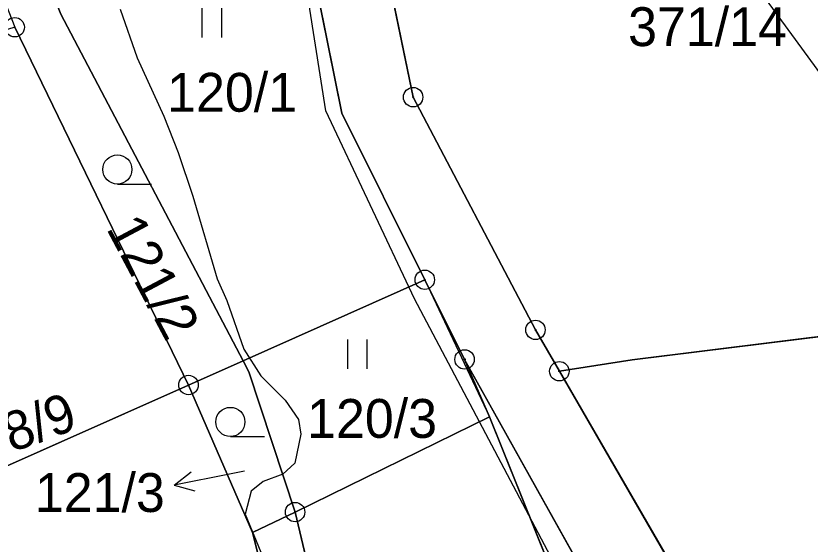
# Model space of a CAD drawing. Extents: x -706130 to -698555, y -971544 to -967260.
# Drawn here: x -704327.24 to -704286.34, y -970039.29 to -970012.09 of the extents above; entities that cross this region are included whole.
import ezdxf

# ---------------------------------------------------------------- set-up
doc = ezdxf.new("R2010")
doc.units = 0
for name, color, linetype in [('BPEJ I-II trida ochrany S', 7, 'Continuous'), ('Docházková izochrona - BUS S', 7, 'Continuous'), ('Docházková izochrona - VLAK N', 7, 'Continuous'), ('Kanalizace_stoka bez rozlišení N', 7, 'Continuous'), ('KN_Hranice_parcel', 7, 'Continuous'), ('KN_Parcelni cisla', 7, 'Continuous'), ('KN_Parcelni cisla_sipky', 7, 'Continuous'), ('KN_Polygon parcely', 7, 'Continuous'), ('KN_POZEMKY_11_VODNI_PLOCHA', 7, 'Continuous'), ('KN_POZEMKY_14_OSTATNI PLOCHA', 7, 'Continuous'), ('KN_POZEMKY_5_ZAHRADA', 7, 'Continuous'), ('KN_POZEMKY_7_TTP', 7, 'Continuous'), ('KN_VYUZITI_07_vodni plocha_tok prirozeny', 7, 'Continuous'), ('KN_VYUZITI_08_vodni plocha _tok umely', 7, 'Continuous'), ('KN_VYUZITI_26_ostatni plocha_jina plocha', 7, 'Continuous'), ('KN_Značky bodu BP', 7, 'Continuous'), ('KN_Značky kultur', 7, 'Continuous'), ('Koridor pro revitalizaci a rozvolneni toku N', 7, 'Continuous'), ('Koridor pro revitalizaci a rozvolneni toku N ŠRAFY', 7, 'Continuous'), ('Plochy smíšené nezastavěného území všeobecné S', 7, 'Continuous'), ('Plochy smíšené obytné venkovské S', 7, 'Continuous'), ('Plochy vodní a vodnich toku S', 7, 'Continuous'), ('Regulační bloky v krajině S', 7, 'Continuous'), ('Regulační bloky v krajině S  TIS', 7, 'Continuous'), ('Regulační bloky zastavěné S', 7, 'Continuous'), ('VPO pro zvysovani retencnich schopnosti uzemi_obrys N', 7, 'Continuous'), ('VPO pro zvysovani retencnich schopnosti uzemi_plocha N', 7, 'Continuous'), ('Zastavene uzemi N', 7, 'Continuous'), ('Zastavene uzemi plochy N', 7, 'Continuous'), ('Záplavového území_aktivní zóna S', 7, 'Continuous')]:
    doc.layers.add(name, color=color, linetype=linetype)

msp = doc.modelspace()

# ---------------------------------------------------------------- linework, layer by layer
at = {"layer": 'BPEJ I-II trida ochrany S'}
for p, q in [((-704309.18, -970004.65), (-704306.78, -970016.28)), ((-704310.46, -970017.11), (-704312.86, -970005.19)), ((-704306.78, -970016.28), (-704300.48, -970028.26)), ((-704306.18, -970025.68), (-704310.46, -970017.11)), ((-704304.13, -970029.78), (-704306.18, -970025.68)), ((-704300.48, -970028.26), (-704299.25, -970030.39)), ((-704293.8, -970048.28), (-704304.13, -970029.78)), ((-704299.25, -970030.39), (-704289.72, -970046.84)), ((-704333.8, -970037.98), (-704318.35, -970031.1)), ((-704318.35, -970031.1), (-704315.05, -970038.7)), ((-704315.05, -970038.7), (-704312.86, -970037.64)), ((-704312.86, -970037.64), (-704310.3, -970048.42))]:
    msp.add_line(p, q, dxfattribs=at)
at = {"layer": 'Docházková izochrona - BUS S'}
msp.add_arc((-704361.829, -969946.93), 400, 155.51821, 17.33949, dxfattribs=at)
at = {"layer": 'Docházková izochrona - VLAK N'}
msp.add_circle((-704165.451, -969778.767), 800, dxfattribs=at)
at = {"layer": 'Kanalizace_stoka bez rozlišení N'}
msp.add_lwpolyline([(-704327.417, -970095.907), (-704321.171, -970094.457), (-704291.304, -970061.119), (-704296.035, -970046.854), (-704306.704, -970026.654), (-704311.283, -970016.989), (-704314.925, -969993.846), (-704307.349, -969966.183), (-704300.189, -969956.423), (-704286.701, -969946.436)], dxfattribs=at)
at = {"layer": 'KN_Hranice_parcel'}
for p, q in [((-704318.35, -970031.1), (-704327.3, -970012.68)), ((-704315.54, -970029.85), (-704306.18, -970025.68)), ((-704306.18, -970025.68), (-704304.13, -970029.78)), ((-704276.73, -970027.47), (-704295.5, -970029.8)), ((-704318.35, -970031.1), (-704315.54, -970029.85)), ((-704304.13, -970029.78), (-704302.84, -970032.74)), ((-704295.5, -970029.8), (-704299.25, -970030.39)), ((-704318.35, -970031.1), (-704333.8, -970037.98)), ((-704315.05, -970038.7), (-704318.35, -970031.1)), ((-704302.84, -970032.74), (-704312.86, -970037.64)), ((-704293.64, -970055.6), (-704302.84, -970032.74)), ((-704312.86, -970037.64), (-704315.05, -970038.7)), ((-704313.96, -970043.08), (-704315.05, -970038.7))]:
    msp.add_line(p, q, dxfattribs=at)
for points in [[(-704299.25, -970030.39), (-704300.48, -970028.26), (-704306.78, -970016.28), (-704309.18, -970004.65), (-704309.37, -969998.04)], [(-704328.82, -970002.23), (-704324.92, -970012.01), (-704315.54, -970029.85)], [(-704306.18, -970025.68), (-704310.46, -970017.11), (-704312.86, -970005.19)], [(-704315.54, -970029.85), (-704315.24, -970030.42), (-704312.86, -970037.64)], [(-704304.13, -970029.78), (-704293.8, -970048.28), (-704290.66, -970057.13), (-704291.17, -970061.73)], [(-704299.25, -970030.39), (-704289.72, -970046.84), (-704286.42, -970056.27), (-704286.95, -970063.22)], [(-704312.86, -970037.64), (-704310.3, -970048.42), (-704302.91, -970059.77), (-704301.5, -970064.74)]]:
    msp.add_lwpolyline(points, dxfattribs=at)
at = {"layer": 'KN_Parcelni cisla_sipky'}
for p, q in [((-704319.096, -970036.253), (-704318.208, -970035.57)), ((-704316.15, -970035.68), (-704319.096, -970036.253)), ((-704315.46, -970035.54), (-704316.15, -970035.68)), ((-704319.096, -970036.253), (-704318.017, -970036.553))]:
    msp.add_line(p, q, dxfattribs=at)
at = {"layer": 'KN_Polygon parcely'}
for points in [[(-704336.9, -969981.99), (-704339.02, -969982.75), (-704327.3, -970012.68), (-704318.35, -970031.1), (-704315.54, -970029.85), (-704324.92, -970012.01), (-704328.82, -970002.23)], [(-704309.37, -969998.04), (-704309.18, -970004.65), (-704306.78, -970016.28), (-704300.48, -970028.26), (-704299.25, -970030.39), (-704295.5, -970029.8), (-704276.73, -970027.47), (-704277, -970020.28), (-704278.09, -969991.3)], [(-704306.18, -970025.68), (-704310.46, -970017.11), (-704312.86, -970005.19), (-704313.49, -969998.92), (-704328.82, -970002.23), (-704324.92, -970012.01), (-704315.54, -970029.85)], [(-704343.12, -970017.7), (-704333.8, -970037.98), (-704318.35, -970031.1), (-704327.3, -970012.68)], [(-704315.24, -970030.42), (-704312.86, -970037.64), (-704302.84, -970032.74), (-704304.13, -970029.78), (-704306.18, -970025.68), (-704315.54, -970029.85)], [(-704286.42, -970056.27), (-704286.95, -970063.22), (-704288.02, -970065.08), (-704287.5, -970066.36), (-704275.4, -970062.93), (-704276.73, -970027.47), (-704295.5, -970029.8), (-704299.25, -970030.39), (-704289.72, -970046.84)], [(-704315.05, -970038.7), (-704312.86, -970037.64), (-704315.24, -970030.42), (-704315.54, -970029.85), (-704318.35, -970031.1)], [(-704291.17, -970061.73), (-704290.66, -970057.13), (-704293.8, -970048.28), (-704304.13, -970029.78), (-704302.84, -970032.74), (-704293.64, -970055.6)], [(-704336.27, -970039.08), (-704329.93, -970052.55), (-704313.96, -970043.08), (-704315.05, -970038.7), (-704318.35, -970031.1), (-704333.8, -970037.98)], [(-704301.5, -970064.74), (-704293.64, -970055.6), (-704302.84, -970032.74), (-704312.86, -970037.64), (-704310.3, -970048.42), (-704302.91, -970059.77)], [(-704315.05, -970038.7), (-704313.96, -970043.08), (-704312.67, -970048.22), (-704305.29, -970059.69), (-704304.74, -970061.97), (-704302.9, -970069.53), (-704300.3, -970068.99), (-704301.5, -970064.74), (-704302.91, -970059.77), (-704310.3, -970048.42), (-704312.86, -970037.64)]]:
    msp.add_lwpolyline(points, close=True, dxfattribs=at)
for points in [[(-704313.97, -969994.18), (-704313.49, -969998.92), (-704312.86, -970005.19), (-704310.46, -970017.11), (-704306.18, -970025.68), (-704304.13, -970029.78), (-704293.8, -970048.28)], [(-704289.72, -970046.84), (-704299.25, -970030.39), (-704300.48, -970028.26), (-704306.78, -970016.28), (-704309.18, -970004.65), (-704309.37, -969998.04)]]:
    msp.add_lwpolyline(points, dxfattribs=at)
at = {"layer": 'KN_POZEMKY_11_VODNI_PLOCHA'}
for p, q in [((-704309.18, -970004.65), (-704306.78, -970016.28)), ((-704310.46, -970017.11), (-704312.86, -970005.19)), ((-704306.78, -970016.28), (-704300.48, -970028.26)), ((-704306.18, -970025.68), (-704310.46, -970017.11)), ((-704304.13, -970029.78), (-704306.18, -970025.68)), ((-704300.48, -970028.26), (-704299.25, -970030.39)), ((-704293.8, -970048.28), (-704304.13, -970029.78)), ((-704299.25, -970030.39), (-704289.72, -970046.84)), ((-704315.05, -970038.7), (-704312.86, -970037.64)), ((-704312.86, -970037.64), (-704310.3, -970048.42)), ((-704313.96, -970043.08), (-704315.05, -970038.7))]:
    msp.add_line(p, q, dxfattribs=at)
at = {"layer": 'KN_POZEMKY_14_OSTATNI PLOCHA'}
for p, q in [((-704333.8, -970037.98), (-704318.35, -970031.1)), ((-704318.35, -970031.1), (-704315.05, -970038.7)), ((-704315.05, -970038.7), (-704313.96, -970043.08))]:
    msp.add_line(p, q, dxfattribs=at)
at = {"layer": 'KN_POZEMKY_5_ZAHRADA'}
for p, q in [((-704324.92, -970012.01), (-704315.54, -970029.85)), ((-704327.3, -970012.68), (-704318.35, -970031.1)), ((-704318.35, -970031.1), (-704327.3, -970012.68)), ((-704318.35, -970031.1), (-704315.54, -970029.85)), ((-704315.54, -970029.85), (-704318.35, -970031.1)), ((-704315.54, -970029.85), (-704315.24, -970030.42)), ((-704315.24, -970030.42), (-704312.86, -970037.64)), ((-704318.35, -970031.1), (-704333.8, -970037.98)), ((-704315.05, -970038.7), (-704318.35, -970031.1)), ((-704312.86, -970037.64), (-704315.05, -970038.7))]:
    msp.add_line(p, q, dxfattribs=at)
at = {"layer": 'KN_POZEMKY_7_TTP'}
for p, q in [((-704306.78, -970016.28), (-704309.18, -970004.65)), ((-704312.86, -970005.19), (-704310.46, -970017.11)), ((-704315.54, -970029.85), (-704324.92, -970012.01)), ((-704300.48, -970028.26), (-704306.78, -970016.28)), ((-704310.46, -970017.11), (-704306.18, -970025.68)), ((-704306.18, -970025.68), (-704315.54, -970029.85)), ((-704315.54, -970029.85), (-704306.18, -970025.68)), ((-704306.18, -970025.68), (-704304.13, -970029.78)), ((-704276.73, -970027.47), (-704295.5, -970029.8)), ((-704295.5, -970029.8), (-704276.73, -970027.47)), ((-704299.25, -970030.39), (-704300.48, -970028.26)), ((-704315.24, -970030.42), (-704315.54, -970029.85)), ((-704302.84, -970032.74), (-704304.13, -970029.78)), ((-704304.13, -970029.78), (-704293.8, -970048.28)), ((-704304.13, -970029.78), (-704302.84, -970032.74)), ((-704295.5, -970029.8), (-704299.25, -970030.39)), ((-704299.25, -970030.39), (-704295.5, -970029.8)), ((-704312.86, -970037.64), (-704315.24, -970030.42)), ((-704289.72, -970046.84), (-704299.25, -970030.39)), ((-704302.84, -970032.74), (-704312.86, -970037.64)), ((-704312.86, -970037.64), (-704302.84, -970032.74)), ((-704293.64, -970055.6), (-704302.84, -970032.74)), ((-704302.84, -970032.74), (-704293.64, -970055.6)), ((-704310.3, -970048.42), (-704312.86, -970037.64))]:
    msp.add_line(p, q, dxfattribs=at)
at = {"layer": 'KN_VYUZITI_07_vodni plocha_tok prirozeny'}
for p, q in [((-704309.18, -970004.65), (-704306.78, -970016.28)), ((-704310.46, -970017.11), (-704312.86, -970005.19)), ((-704306.78, -970016.28), (-704300.48, -970028.26)), ((-704306.18, -970025.68), (-704310.46, -970017.11)), ((-704304.13, -970029.78), (-704306.18, -970025.68)), ((-704300.48, -970028.26), (-704299.25, -970030.39)), ((-704293.8, -970048.28), (-704304.13, -970029.78)), ((-704299.25, -970030.39), (-704289.72, -970046.84))]:
    msp.add_line(p, q, dxfattribs=at)
at = {"layer": 'KN_VYUZITI_08_vodni plocha _tok umely'}
for p, q in [((-704315.05, -970038.7), (-704312.86, -970037.64)), ((-704312.86, -970037.64), (-704310.3, -970048.42)), ((-704313.96, -970043.08), (-704315.05, -970038.7))]:
    msp.add_line(p, q, dxfattribs=at)
at = {"layer": 'KN_VYUZITI_26_ostatni plocha_jina plocha'}
for p, q in [((-704333.8, -970037.98), (-704318.35, -970031.1)), ((-704318.35, -970031.1), (-704315.05, -970038.7)), ((-704315.05, -970038.7), (-704313.96, -970043.08))]:
    msp.add_line(p, q, dxfattribs=at)
at = {"layer": 'KN_Značky bodu BP'}
for centre, radius in [((-704327.3, -970012.68), 0.5), ((-704306.78, -970016.28), 0.5), ((-704306.78, -970016.28), 0.0303), ((-704306.18, -970025.68), 0.5), ((-704306.18, -970025.68), 0.0303), ((-704300.48, -970028.26), 0.5), ((-704300.48, -970028.26), 0.0303), ((-704304.13, -970029.78), 0.5), ((-704304.13, -970029.78), 0.0303), ((-704299.25, -970030.39), 0.5), ((-704299.25, -970030.39), 0.0303), ((-704318.35, -970031.1), 0.5), ((-704318.35, -970031.1), 0.0303), ((-704312.86, -970037.64), 0.5), ((-704312.86, -970037.64), 0.0303)]:
    msp.add_circle(centre, radius, dxfattribs=at)
at = {"layer": 'KN_Značky kultur'}
for p, q in [((-704317.641, -970013.2), (-704317.641, -970011.7)), ((-704316.64, -970013.2), (-704316.64, -970011.7)), ((-704322.013, -970020.75), (-704320.263, -970020.75)), ((-704310.151, -970030.26), (-704310.151, -970028.76)), ((-704309.15, -970030.26), (-704309.15, -970028.76)), ((-704316.193, -970033.75), (-704314.443, -970033.75))]:
    msp.add_line(p, q, dxfattribs=at)
for centre in [(-704322.013, -970020), (-704316.193, -970033)]:
    msp.add_circle(centre, 0.75, dxfattribs=at)
at = {"layer": 'Koridor pro revitalizaci a rozvolneni toku N'}
msp.add_lwpolyline([(-704313.97, -969994.18), (-704313.49, -969998.92), (-704312.86, -970005.19), (-704310.46, -970017.11), (-704306.18, -970025.68), (-704302.84, -970032.74), (-704293.64, -970055.6), (-704291.17, -970061.73), (-704288.02, -970065.08), (-704287.5, -970066.36), (-704275.4, -970062.93), (-704276.73, -970027.47), (-704289.744, -970009.662), (-704291.702, -969996.128)], dxfattribs=at)
at = {"layer": 'Koridor pro revitalizaci a rozvolneni toku N ŠRAFY'}
msp.add_lwpolyline([(-704313.97, -969994.18), (-704313.49, -969998.92), (-704312.86, -970005.19), (-704310.46, -970017.11), (-704306.18, -970025.68), (-704302.84, -970032.74), (-704293.64, -970055.6), (-704291.17, -970061.73), (-704288.02, -970065.08), (-704287.5, -970066.36), (-704275.4, -970062.93), (-704276.73, -970027.47), (-704289.744, -970009.662), (-704291.702, -969996.128)], dxfattribs=at)
at = {"layer": 'Plochy smíšené nezastavěného území všeobecné S'}
for p, q in [((-704309.18, -970004.65), (-704306.78, -970016.28)), ((-704306.78, -970016.28), (-704300.48, -970028.26)), ((-704300.48, -970028.26), (-704299.25, -970030.39)), ((-704299.25, -970030.39), (-704289.72, -970046.84))]:
    msp.add_line(p, q, dxfattribs=at)
at = {"layer": 'Plochy smíšené obytné venkovské S'}
msp.add_line((-704304.13, -970029.78), (-704306.18, -970025.68), dxfattribs=at)
for points in [[(-704306.18, -970025.68), (-704310.46, -970017.11), (-704312.86, -970005.19)], [(-704291.17, -970061.73), (-704290.66, -970057.13), (-704293.8, -970048.28), (-704304.13, -970029.78)]]:
    msp.add_lwpolyline(points, dxfattribs=at)
at = {"layer": 'Plochy vodní a vodnich toku S'}
for p, q in [((-704306.78, -970016.28), (-704309.18, -970004.65)), ((-704312.86, -970005.19), (-704310.46, -970017.11)), ((-704300.48, -970028.26), (-704306.78, -970016.28)), ((-704310.46, -970017.11), (-704306.18, -970025.68)), ((-704306.18, -970025.68), (-704304.13, -970029.78)), ((-704299.25, -970030.39), (-704300.48, -970028.26)), ((-704304.13, -970029.78), (-704293.8, -970048.28)), ((-704289.72, -970046.84), (-704299.25, -970030.39))]:
    msp.add_line(p, q, dxfattribs=at)
at = {"layer": 'Regulační bloky v krajině S'}
for p, q in [((-704306.78, -970016.28), (-704309.18, -970004.65)), ((-704309.18, -970004.65), (-704306.78, -970016.28)), ((-704312.86, -970005.19), (-704310.46, -970017.11)), ((-704300.48, -970028.26), (-704306.78, -970016.28)), ((-704306.78, -970016.28), (-704300.48, -970028.26)), ((-704310.46, -970017.11), (-704306.18, -970025.68)), ((-704306.18, -970025.68), (-704304.13, -970029.78)), ((-704299.25, -970030.39), (-704300.48, -970028.26)), ((-704300.48, -970028.26), (-704299.25, -970030.39)), ((-704304.13, -970029.78), (-704293.8, -970048.28)), ((-704289.72, -970046.84), (-704299.25, -970030.39)), ((-704299.25, -970030.39), (-704289.72, -970046.84))]:
    msp.add_line(p, q, dxfattribs=at)
at = {"layer": 'Regulační bloky v krajině S  TIS'}
for p, q in [((-704306.78, -970016.28), (-704309.18, -970004.65)), ((-704312.86, -970005.19), (-704310.46, -970017.11)), ((-704300.48, -970028.26), (-704306.78, -970016.28)), ((-704310.46, -970017.11), (-704306.18, -970025.68)), ((-704306.18, -970025.68), (-704304.13, -970029.78)), ((-704299.25, -970030.39), (-704300.48, -970028.26)), ((-704304.13, -970029.78), (-704293.8, -970048.28)), ((-704289.72, -970046.84), (-704299.25, -970030.39))]:
    msp.add_line(p, q, dxfattribs=at)
at = {"layer": 'Regulační bloky zastavěné S'}
msp.add_line((-704304.13, -970029.78), (-704306.18, -970025.68), dxfattribs=at)
for points in [[(-704306.18, -970025.68), (-704310.46, -970017.11), (-704312.86, -970005.19)], [(-704291.17, -970061.73), (-704290.66, -970057.13), (-704293.8, -970048.28), (-704304.13, -970029.78)]]:
    msp.add_lwpolyline(points, dxfattribs=at)
at = {"layer": 'VPO pro zvysovani retencnich schopnosti uzemi_obrys N'}
msp.add_lwpolyline([(-704313.97, -969994.18), (-704313.49, -969998.92), (-704312.86, -970005.19), (-704310.46, -970017.11), (-704306.18, -970025.68), (-704302.84, -970032.74), (-704293.64, -970055.6), (-704291.17, -970061.73), (-704288.02, -970065.08), (-704287.5, -970066.36), (-704275.4, -970062.93), (-704276.73, -970027.47), (-704289.744, -970009.662), (-704291.702, -969996.128)], dxfattribs=at)
at = {"layer": 'VPO pro zvysovani retencnich schopnosti uzemi_plocha N'}
msp.add_lwpolyline([(-704313.97, -969994.18), (-704313.49, -969998.92), (-704312.86, -970005.19), (-704310.46, -970017.11), (-704306.18, -970025.68), (-704302.84, -970032.74), (-704293.64, -970055.6), (-704291.17, -970061.73), (-704288.02, -970065.08), (-704287.5, -970066.36), (-704275.4, -970062.93), (-704276.73, -970027.47), (-704289.744, -970009.662), (-704291.702, -969996.128)], dxfattribs=at)
at = {"layer": 'Zastavene uzemi N'}
msp.add_lwpolyline([(-704215.51, -970008.81), (-704277, -970020.28), (-704276.73, -970027.47), (-704275.4, -970062.93), (-704287.5, -970066.36), (-704288.02, -970065.08), (-704295.56, -970068.02), (-704291.17, -970061.73), (-704290.66, -970057.13), (-704293.8, -970048.28), (-704304.13, -970029.78), (-704306.18, -970025.68), (-704310.46, -970017.11), (-704312.86, -970005.19), (-704313.49, -969998.92), (-704313.97, -969994.18)], dxfattribs=at)
at = {"layer": 'Zastavene uzemi plochy N'}
msp.add_lwpolyline([(-704215.51, -970008.81), (-704277, -970020.28), (-704276.73, -970027.47), (-704275.4, -970062.93), (-704287.5, -970066.36), (-704288.02, -970065.08), (-704295.56, -970068.02), (-704291.17, -970061.73), (-704290.66, -970057.13), (-704293.8, -970048.28), (-704304.13, -970029.78), (-704306.18, -970025.68), (-704310.46, -970017.11), (-704312.86, -970005.19), (-704313.49, -969998.92), (-704313.97, -969994.18)], dxfattribs=at)
at = {"layer": 'Záplavového území_aktivní zóna S'}
msp.add_lwpolyline([(-704321.875, -970011.75), (-704321, -970014.25), (-704319.625, -970017.25), (-704318.875, -970019.125), (-704318.125, -970021.375), (-704316.875, -970025.625), (-704316.375, -970026.75), (-704315.5, -970029.25), (-704314.625, -970030.625), (-704313.375, -970031.875), (-704312.688, -970032.875), (-704312.562, -970033.625), (-704312.875, -970035.125), (-704313.5, -970035.688), (-704314.5, -970036.062), (-704315.125, -970036.562), (-704315.438, -970037.75), (-704314.5, -970040)], dxfattribs=at)

# ---------------------------------------------------------------- texts
at = {"layer": 'KN_Parcelni cisla'}
for s, p in [('371/14', (-704295.71, -970013.65)), ('120/1', (-704319.45, -970017.03)), ('120/3', (-704312.242, -970033.82)), ('121/3', (-704326.263, -970037.636))]:
    msp.add_text(s, height=2, dxfattribs=at).set_placement(p)
for s, rotation, p in [('121/2', 298, (-704322.61, -970023.029)), ('1958/9', 20, (-704331.649, -970036.108))]:
    msp.add_text(s, height=2, rotation=rotation, dxfattribs=at).set_placement(p)

doc.saveas('drawing.dxf')
